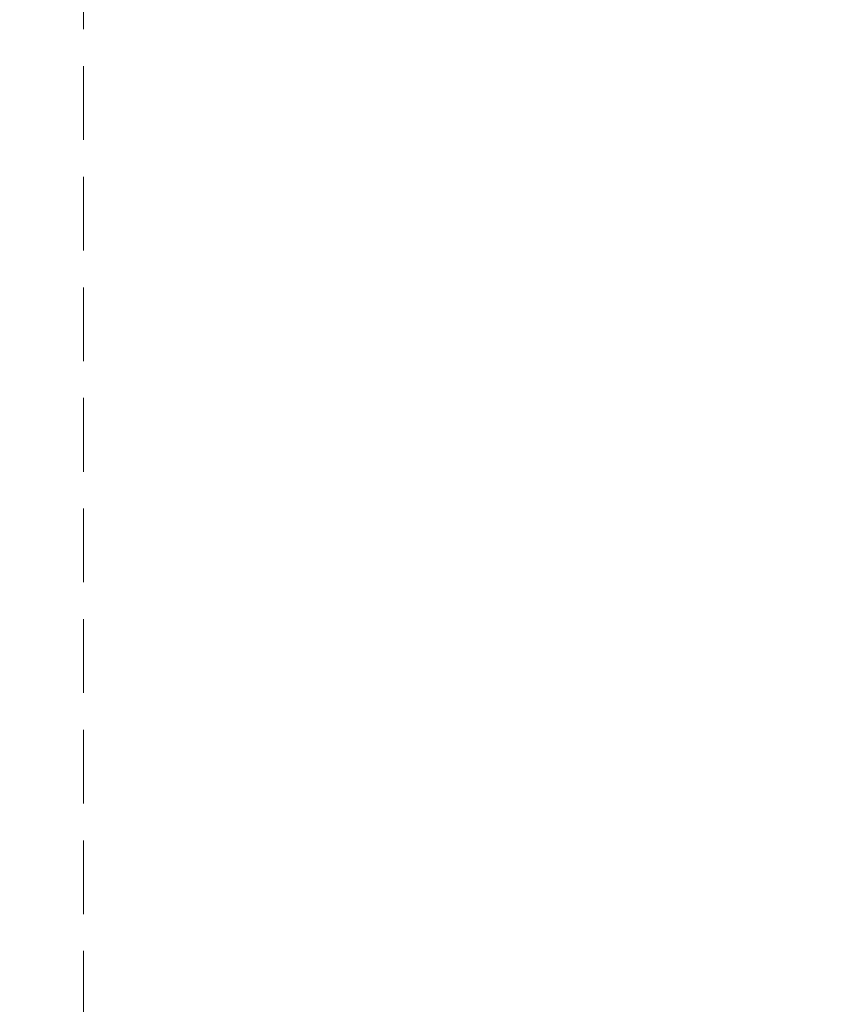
# Model space of a CAD drawing. Header units: millimetres. Extents: x 23192 to 177760, y -399809 to -79279.
# Tile 424 of 656: x 60507 to 60721, y -195424 to -195170. Entities that reach past the tile are written whole.
import ezdxf

# ---------------------------------------------------------------- set-up
doc = ezdxf.new("R2010")
doc.units = ezdxf.units.MM
doc.linetypes.add('HIDDEN', pattern=[9.525, 6.35, -3.175])
doc.layers.get('0').update_dxf_attribs({"lineweight": 0})
doc.layers.add('!! 0_ Istn-widok', color=1, linetype='Continuous', lineweight=15)
doc.layers.add('Dimension (ISO)', color=7, linetype='Continuous', lineweight=25)
doc.styles.add('Note Text (ISO)', font='tahoma.ttf')
doc.dimstyles.new('Default (ISO)', dxfattribs={"dimscale": 5, "dimtxt": 5, "dimasz": 5, "dimexe": 3.175, "dimexo": 0, "dimgap": 0.762, "dimtad": 1, "dimdec": 0, "dimrnd": 1e-08, "dimzin": 0, "dimtxsty": 'Note Text (ISO)', "dimcen": 0.09, "dimdle": 10, "dimclrd": 256, "dimclre": 256, "dimclrt": 256, "dimazin": 0, "dimtfac": 0.70104, "dimtmove": 0, "dimatfit": 3, "dimfxl": 1, "dimtolj": 1, "dimtzin": 0, "dimlwd": -1, "dimlwe": -1, "dimarcsym": 0})

# ---------------------------------------------------------------- blocks, each defined once
blk = doc.blocks.new('*D1419')
at = {"layer": 'DEFPOINTS', "color": 0, "transparency": 16777216}
for p in [(-689.8, 120.2), (510.2, 120.2), (510.2, 18.8)]:
    blk.add_point(p, dxfattribs=at)
at = {"layer": 'Dimension (ISO)', "transparency": 16777216}
for p, q in [((-689.8, 120.2), (-689.8, 2.9)), ((510.2, 120.2), (510.2, 2.9)), ((-664.8, 18.8), (485.2, 18.8))]:
    blk.add_line(p, q, dxfattribs=at)
for points in [[(-664.8, 22.9), (-664.8, 14.6), (-689.8, 18.8)], [(485.2, 22.9), (485.2, 14.6), (510.2, 18.8)]]:
    blk.add_solid(points, dxfattribs=at)
at = {"layer": 'Dimension (ISO)', "lineweight": 9, "transparency": 16777216, "insert": (-160.6, 48.6), "char_height": 25, "attachment_point": 1, "style": 'Note Text (ISO)'}
blk.add_mtext('\\A1;1200', dxfattribs=at)
blk = doc.blocks.new('A$C11ef928a')
at = {"layer": 'Dimension (ISO)', "lineweight": 9}
dim = blk.add_linear_dim(base=(510.2, 18.8), p1=(-689.8, 120.2), p2=(510.2, 120.2), angle=180, dimstyle='Default (ISO)', override={"dimdec": 0, "dimlfac": 1, "dimtp": 0, "dimtm": 0, "dimtdec": 2, "dimtofl": 0, "dimatfit": 1}, dxfattribs=at)
dim.commit()
dim.dimension.update_dxf_attribs({"geometry": '*D1419', "text_midpoint": (-125.7, 18.8), "dimtype": 128})

msp = doc.modelspace()

# ---------------------------------------------------------------- linework, layer by layer
at = {"layer": '!! 0_ Istn-widok', "linetype": 'HIDDEN', "ltscale": 3}
msp.add_line((60523.57394, -194953.12813), (60523.57394, -195589.12813), dxfattribs=at)

# ---------------------------------------------------------------- block references
at = {"xscale": -0.1, "yscale": 0.1, "zscale": 0.1, "rotation": 90}
msp.add_blockref('A$C11ef928a', (82225.12684, -195364.3052), dxfattribs=at)

doc.saveas('drawing.dxf')
